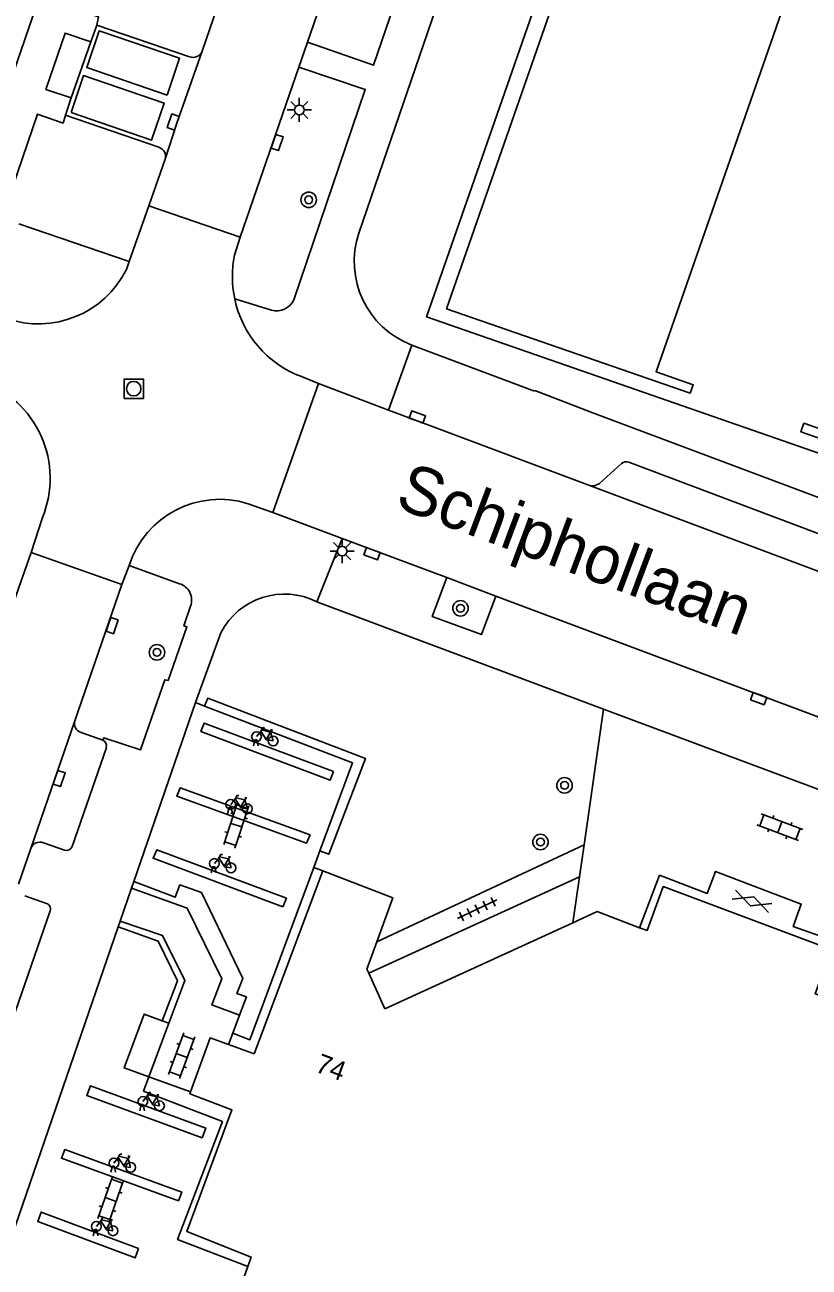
# Model space of a CAD drawing. Extents: x 131000 to 133014, y 396499 to 399001.
# Drawn here: x 131508.8 to 131549.3, y 397969.9 to 398034.1 of the extents above; entities that cross this region are included whole.
import ezdxf

# ---------------------------------------------------------------- set-up
doc = ezdxf.new("R2010")
doc.units = 0
for name, color, linetype in [('gg-afsc-muur', 7, 'Continuous'), ('gg-anno-huisnummerreeks BGT', 7, 'Continuous'), ('gg-anno-openbare ruimte label', 7, 'Continuous'), ('gg-bbg-hoofdgebouw', 7, 'Continuous'), ('gg-knt-trap', 7, 'Continuous'), ('gg-knt-verharding', 7, 'Continuous'), ('gg-knt-verharding nz', 7, 'Continuous'), ('gg-kwrk-kunstwerk', 7, 'Continuous'), ('gt-grn-groengrens', 7, 'Continuous'), ('gt-grn-weggrens', 7, 'Continuous'), ('gt-symb-boom', 7, 'Continuous'), ('gt-symb-fietsenrek', 7, 'Continuous'), ('gt-symb-gesloten verharding', 7, 'Continuous'), ('gt-symb-klinker verharding', 7, 'Continuous'), ('gt-symb-kolk', 7, 'Continuous'), ('gt-symb-lichtmast', 7, 'Continuous'), ('gt-symb-rioolschacht', 7, 'Continuous'), ('gt-symb-tegel verharding', 7, 'Continuous')]:
    doc.layers.add(name, color=color, linetype=linetype)

# ---------------------------------------------------------------- blocks, each defined once
blk = doc.blocks.new('gt0-KOLK')
at = {"layer": 'gt-symb-kolk'}
blk.add_lwpolyline([(0, 0), (0.375, 0), (0.375, 0.4), (-0.375, 0.4), (-0.375, 0), (0, 0)], dxfattribs=at)
blk = doc.blocks.new('gt0-BOOM')
at = {"layer": 'gt-symb-boom'}
for radius in [0.4, 0.2]:
    blk.add_circle((0, 0), radius, dxfattribs=at)
blk = doc.blocks.new('gt0-GESVH1')
at = {"layer": 'gt-symb-gesloten verharding'}
for p, q in [((-0.992, -0.261), (0.008, 0.239)), ((0.008, -0.261), (-0.992, 0.239)), ((0.008, 0.239), (1.008, -0.261)), ((1.008, 0.239), (0.008, -0.261))]:
    blk.add_line(p, q, dxfattribs=at)
blk = doc.blocks.new('gt0-KL1')
at = {"layer": 'gt-symb-klinker verharding'}
for p, q in [((-1.15, 0.3), (1.15, 0.3)), ((-1, -0.3), (-1, 0.3)), ((-0.5, 0.3), (-0.5, 0.45)), ((0, -0.3), (0, 0.3)), ((0.5, 0.3), (0.5, 0.45)), ((1, -0.3), (1, 0.3)), ((-1.15, -0.3), (1.15, -0.3)), ((-0.5, -0.45), (-0.5, -0.3)), ((0.5, -0.45), (0.5, -0.3))]:
    blk.add_line(p, q, dxfattribs=at)
blk = doc.blocks.new('gt0-FREK')
at = {"layer": 'gt-symb-fietsenrek'}
for p, q in [((0.259, 0.762), (0.294, 0.823)), ((0.54, 0.335), (0.259, 0.762)), ((0.294, 0.823), (0.767, 0.714)), ((0.767, 0.714), (0.54, 0.335)), ((0.757, 0.841), (0.866, 0.816)), ((0.767, 0.714), (0.84, 0.822)), ((0.895, 0.252), (0.767, 0.714))]:
    blk.add_line(p, q, dxfattribs=at)
for points in [[(0.036, 0.476), (0.228, 0.708), (0.259, 0.762)], [(0.294, 0.823), (0.36, 0.937), (0.452, 0.935)], [(-0.124, 0), (-0.047, 0.312), (0.053, 0.312), (0.12, 0)], [(0.54, 0.335), (0.555, 0.305), (0.895, 0.252)]]:
    blk.add_lwpolyline(points, dxfattribs=at)
for centre in [(0.036, 0.476), (0.895, 0.252)]:
    blk.add_circle(centre, 0.252, dxfattribs=at)
blk = doc.blocks.new('gt0-LMAST')
at = {"layer": 'gt-symb-lichtmast'}
for p, q in [((-0.182, 0.173), (-0.447, 0.438)), ((-0.005, 0.246), (-0.005, 0.621)), ((0.172, 0.173), (0.437, 0.438)), ((-0.255, -0.004), (-0.63, -0.004)), ((-0.182, -0.181), (-0.447, -0.446)), ((-0.005, -0.254), (-0.005, -0.629)), ((0.437, -0.446), (0.172, -0.181)), ((0.245, -0.004), (0.62, -0.004))]:
    blk.add_line(p, q, dxfattribs=at)
blk.add_circle((-0.005, -0.004), 0.25, dxfattribs=at)
blk = doc.blocks.new('gt0-RS')
at = {"layer": 'gt-symb-rioolschacht'}
blk.add_lwpolyline([(-0.5, -0.5), (0.5, -0.5), (0.5, 0.5), (-0.5, 0.5)], close=True, dxfattribs=at)
blk.add_circle((0, 0), 0.375, dxfattribs=at)
blk = doc.blocks.new('gt0-TEG1')
at = {"layer": 'gt-symb-tegel verharding'}
for p, q in [((-1.125, 0), (1.125, 0)), ((-0.9, -0.25), (-0.9, 0.25)), ((-0.45, -0.25), (-0.45, 0.25)), ((0, -0.25), (0, 0.25)), ((0.45, -0.25), (0.45, 0.25)), ((0.9, -0.25), (0.9, 0.25))]:
    blk.add_line(p, q, dxfattribs=at)

msp = doc.modelspace()

# ---------------------------------------------------------------- linework, layer by layer
at = {"layer": 'gg-afsc-muur'}
for p, q in [((131524.169, 397990.409), (131523.706, 397990.581)), ((131519.522, 397982.014), (131519.31, 397981.431)), ((131515.196, 397979.766), (131517.347, 397978.992))]:
    msp.add_line(p, q, dxfattribs=at)
for points in [[(131523.706, 397990.581), (131520.402, 397981.684), (131519.522, 397982.014)], [(131519.873, 397982.95), (131518.45, 397983.483), (131518.954, 397984.829), (131517.17, 397988.481), (131514.291, 397989.504)], [(131514.41, 397989.849), (131516.543, 397989.043), (131516.795, 397989.676), (131517.906, 397989.28), (131520.047, 397984.853), (131519.725, 397984.079), (131520.226, 397983.892), (131519.873, 397982.95)], [(131515.884, 397982.66), (131516.667, 397984.725), (131515.675, 397986.77), (131513.605, 397987.509)], [(131516.227, 397982.538), (131517.05, 397984.734), (131515.895, 397987.072), (131513.71, 397987.815)], [(131518.998, 397977.465), (131514.917, 397979.022), (131515.196, 397979.766)], [(131518.998, 397977.465), (131516.67, 397971.364), (131520.307, 397969.976)]]:
    msp.add_lwpolyline(points, dxfattribs=at)
at = {"layer": 'gg-bbg-hoofdgebouw'}
for p, q in [((131524.169, 397990.409), (131520.624, 397980.952)), ((131527.385, 397983.281), (131537.09, 397987.723)), ((131526.544, 397985.118), (131527.385, 397983.281)), ((131519.31, 397981.431), (131520.624, 397980.952)), ((131519.68, 397968.22), (131520.307, 397969.976))]:
    msp.add_line(p, q, dxfattribs=at)
for points in [[(131576.382, 398051.629), (131561.483, 398008.695), (131548.869, 398013.09), (131549.021, 398013.525), (131550.938, 398012.858), (131565.581, 398054.87), (131556.029, 398058.194), (131541.387, 398016.183), (131543.304, 398015.516), (131543.154, 398015.081), (131530.571, 398019.441), (131548.058, 398069.613), (131560.71, 398065.232)], [(131524.169, 397990.409), (131527.792, 397989.02), (131526.963, 397986.741)], [(131550.034, 397983.909), (131549.61, 397984.06), (131550.43, 397986.35), (131541.76, 397989.59), (131540.92, 397987.32), (131540.537, 397987.466)], [(131537.09, 397987.723), (131538.35, 397988.3), (131540.537, 397987.466)], [(131526.963, 397986.741), (131526.448, 397985.327), (131526.544, 397985.118)], [(131517.347, 397978.992), (131518.35, 397981.78), (131519.31, 397981.431)], [(131520.307, 397969.976), (131520.48, 397970.46), (131517.15, 397971.77), (131519.48, 397978.06), (131517.31, 397978.89), (131517.347, 397978.992)]]:
    msp.add_lwpolyline(points, dxfattribs=at)
at = {"layer": 'gg-knt-trap'}
for p, q in [((131516.227, 397982.538), (131515.196, 397979.766)), ((131515.884, 397982.66), (131516.227, 397982.538))]:
    msp.add_line(p, q, dxfattribs=at)
msp.add_lwpolyline([(131515.884, 397982.66), (131514.941, 397982.996), (131513.91, 397980.224), (131515.196, 397979.766)], dxfattribs=at)
at = {"layer": 'gg-knt-verharding'}
for p, q in [((131523.376, 398033.202), (131527.976, 398046.549)), ((131526.039, 398023.349), (131533.595, 398045.444)), ((131519.643, 398037.671), (131517.938, 398032.737)), ((131512.497, 398034.094), (131512.188, 398033.22)), ((131517.294, 398032.453), (131512.497, 398034.094)), ((131511.182, 398030.325), (131512.188, 398033.22)), ((131522.938, 398031.913), (131523.376, 398033.202)), ((131519.909, 398023.132), (131522.938, 398031.913)), ((131511.182, 398030.325), (131510.88, 398029.436)), ((131510.88, 398029.436), (131515.703, 398027.778)), ((131516.032, 398027.169), (131515.19, 398024.753)), ((131515.19, 398024.753), (131514.166, 398021.871)), ((131519.909, 398023.132), (131515.19, 398024.753)), ((131508.47, 398023.831), (131514.166, 398021.871)), ((131519.615, 398022.204), (131519.909, 398023.132)), ((131514.166, 398021.871), (131514.03, 398021.474)), ((131521.517, 398019.367), (131519.622, 398019.952)), ((131528.78, 398017.56), (131535.11, 398015.186)), ((131523.957, 398015.58), (131523.069, 398015.934)), ((131521.589, 398008.917), (131523.957, 398015.58)), ((131527.566, 398014.202), (131523.957, 398015.58)), ((131535.124, 398015.215), (131535.11, 398015.186)), ((131527.566, 398014.202), (131529.656, 398013.418)), ((131529.656, 398013.418), (131538.006, 398010.286)), ((131539.981, 398011.508), (131557.264, 398004.998)), ((131520.326, 398009.37), (131521.589, 398008.917)), ((131509.104, 398006.843), (131509.694, 398008.651)), ((131525.17, 398007.58), (131521.589, 398008.917)), ((131530.58, 398005.552), (131525.17, 398007.58)), ((131513.802, 398005.191), (131509.104, 398006.843)), ((131513.802, 398005.191), (131514.165, 398006.182)), ((131514.165, 398006.182), (131516.773, 398005.237)), ((131533.117, 398004.6), (131530.58, 398005.552)), ((131511.371, 397998.149), (131513.802, 398005.191)), ((131523.87, 398004.3), (131538.672, 397998.759)), ((131564.754, 397992.738), (131533.117, 398004.6)), ((131517.595, 397999.098), (131518.912, 398002.708)), ((131514.41, 397989.849), (131517.595, 397999.098)), ((131517.595, 397999.098), (131518.07, 397998.916)), ((131537.668, 397991.754), (131538.672, 397998.759)), ((131558.786, 397991.229), (131538.672, 397998.759)), ((131512.808, 397997.163), (131511.688, 397997.548)), ((131511.233, 397991.662), (131512.993, 397996.783)), ((131508.458, 397989.718), (131509.093, 397991.567)), ((131509.745, 397991.854), (131510.837, 397991.477)), ((131524.024, 397991.437), (131523.706, 397990.581)), ((131526.963, 397986.741), (131537.668, 397991.754)), ((131537.431, 397990.101), (131537.668, 397991.754)), ((131526.544, 397985.118), (131537.431, 397990.101)), ((131537.09, 397987.723), (131537.431, 397990.101)), ((131513.71, 397987.815), (131514.291, 397989.504)), ((131514.291, 397989.504), (131514.41, 397989.849)), ((131509.895, 397988.726), (131508.784, 397989.116)), ((131502.807, 397967.274), (131510.086, 397988.348)), ((131506.376, 397966.521), (131513.605, 397987.509)), ((131513.605, 397987.509), (131513.71, 397987.815)), ((131519.522, 397982.014), (131519.873, 397982.95))]:
    msp.add_line(p, q, dxfattribs=at)
for points in [[(131505.781, 398024.661), (131535.372, 398110.804), (131535.77, 398112.005)], [(131523.376, 398033.202), (131526.794, 398032.025), (131528.885, 398038.175), (131529.133, 398038.09), (131529.788, 398039.94), (131529.708, 398040.51), (131531.395, 398045.399), (131527.976, 398046.549)], [(131512.497, 398034.094), (131512.591, 398034.509), (131511.869, 398034.751)], [(131512.188, 398033.22), (131510.866, 398033.675), (131509.872, 398030.759), (131511.182, 398030.325)], [(131522.674, 398019.891), (131526.364, 398030.761), (131522.938, 398031.913)], [(131510.88, 398029.436), (131510.756, 398029.03), (131509.444, 398029.49), (131507.908, 398024.989)], [(131577.376, 397999.336), (131538.208, 398014.024), (131535.124, 398015.215)], [(131539.593, 398011.444), (131538.468, 398010.412), (131538.247, 398010.311), (131538.006, 398010.286)], [(131507.56, 398002.352), (131508.335, 398004.641), (131509.104, 398006.843)], [(131533.117, 398004.6), (131532.37, 398002.608), (131529.827, 398003.543), (131530.58, 398005.552)], [(131517.345, 398004.084), (131517.001, 398003.066), (131517.159, 398003.011), (131516.181, 398000.241), (131516.011, 398000.278), (131514.765, 397996.651), (131512.857, 397997.282), (131512.808, 397997.163)], [(131518.07, 397998.916), (131525.716, 397995.993), (131524.024, 397991.437)], [(131540.537, 397987.466), (131541.57, 397990.176), (131544.028, 397989.239), (131544.463, 397990.379), (131548.887, 397988.691), (131548.474, 397987.536), (131551.007, 397986.63), (131550.034, 397983.909)]]:
    msp.add_lwpolyline(points, dxfattribs=at)
for centre, radius, start, end in [((131517.472, 398032.922), 0.502, 249.23976, 338.3546), ((131515.555, 398027.305), 0.496, 344.12025, 72.63824), ((131530.41, 398021.875), 4.613, 161.36472, 249.30891), ((131525.002, 398021.095), 5.5, 168.36419, 191.992), ((131509.49, 398023.726), 5.068, 250.61227, 333.61157), ((131525.021, 398021.096), 5.519, 191.96424, 249.28765), ((131521.79, 398020.303), 0.975, 253.72643, 335.00468), ((131504.756, 398010.676), 5.337, 337.70247, 70.7348), ((131539.836, 398011.181), 0.358, 66.0386, 132.69442), ((131518.857, 398004.662), 4.932, 72.67041, 162.04806), ((131516.521, 398004.394), 0.88, 339.39844, 73.37332), ((131522.193, 398001.007), 3.695, 63.00725, 152.59611), ((131511.837, 397998.011), 0.486, 163.46795, 252.15125), ((131512.684, 397996.868), 0.32, 344.66049, 67.25705), ((131509.562, 397991.387), 0.502, 68.57921, 158.93745), ((131510.932, 397991.79), 0.327, 253.15424, 336.92706), ((131509.819, 397988.451), 0.286, 338.97301, 74.64111)]:
    msp.add_arc(centre, radius, start, end, dxfattribs=at)
at = {"layer": 'gg-knt-verharding nz'}
for p, q in [((131538.006, 398010.286), (131557.908, 398002.828)), ((131509.093, 397991.567), (131511.371, 397998.149))]:
    msp.add_line(p, q, dxfattribs=at)
for points in [[(131516.128, 398030.466), (131516.772, 398032.39), (131512.621, 398033.792), (131511.985, 398031.897), (131516.128, 398030.466)], [(131516.032, 398027.169), (131516.638, 398029.018), (131517.938, 398032.737)], [(131511.168, 398029.572), (131511.817, 398031.48), (131515.975, 398030.061), (131515.32, 398028.142), (131511.168, 398029.572)], [(131524.731, 397995.535), (131524.554, 397995.089), (131517.874, 397997.595), (131518.051, 397998.042), (131524.731, 397995.535)], [(131523.515, 397992.268), (131523.337, 397991.828), (131516.633, 397994.256), (131516.812, 397994.695), (131523.515, 397992.268)], [(131522.109, 397988.548), (131522.293, 397988.988), (131515.594, 397991.498), (131515.41, 397991.059), (131522.109, 397988.548)], [(131517.946, 397976.622), (131511.983, 397978.805), (131512.173, 397979.297), (131518.137, 397977.115), (131517.946, 397976.622)], [(131516.726, 397973.365), (131510.675, 397975.558), (131510.843, 397976.009), (131516.894, 397973.816), (131516.726, 397973.365)], [(131514.654, 397970.906), (131514.476, 397970.416), (131509.449, 397972.29), (131509.627, 397972.779), (131514.654, 397970.906)]]:
    msp.add_lwpolyline(points, dxfattribs=at)
at = {"layer": 'gg-kwrk-kunstwerk'}
msp.add_lwpolyline([(131547.5, 398070.579), (131529.533, 398019.028), (131562.012, 398007.726), (131577.196, 398051.346), (131576.382, 398051.629)], dxfattribs=at)
at = {"layer": 'gt-grn-groengrens'}
msp.add_lwpolyline([(131518.07, 397998.916), (131518.227, 397999.327), (131526.376, 397996.211), (131524.483, 397991.261), (131524.024, 397991.437)], dxfattribs=at)
at = {"layer": 'gt-grn-weggrens'}
for p, q in [((131527.566, 398014.202), (131528.78, 398017.56)), ((131523.87, 398004.3), (131525.17, 398007.58))]:
    msp.add_line(p, q, dxfattribs=at)

# ---------------------------------------------------------------- block references
at = {"layer": 'gt-symb-boom'}
for p in [(131523.445, 398025.066), (131531.285, 398003.967), (131515.606, 398001.691), (131536.66, 397994.82), (131535.419, 397991.894)]:
    msp.add_blockref('gt0-BOOM', p, dxfattribs=at)
at = {"layer": 'gt-symb-fietsenrek'}
for p in [(131520.713, 397996.861), (131519.383, 397993.358), (131518.54, 397990.309), (131514.842, 397978.017), (131513.35, 397974.838), (131512.442, 397971.562)]:
    msp.add_blockref('gt0-FREK', p, dxfattribs=at)
at = {"layer": 'gt-symb-gesloten verharding', "rotation": -20.247501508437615}
msp.add_blockref('gt0-GESVH1', (131546.345, 397988.841), dxfattribs=at)
at = {"layer": 'gt-symb-klinker verharding'}
for p, rotation in [((131519.702, 397992.764), 71.87318748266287), ((131547.78, 397992.66), -20.55604522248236), ((131516.884, 397980.865), -110.35496118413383), ((131513.215, 397973.432), 70.96692019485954)]:
    msp.add_blockref('gt0-KL1', p, dxfattribs=dict(at, rotation=rotation))
at = {"layer": 'gt-symb-kolk'}
for p, rotation in [((131516.638, 398029.018), 70.74080013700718), ((131521.629, 398028.09), -109.13162054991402), ((131528.992, 398013.665), -20.354961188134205), ((131526.788, 398006.974), 159.135338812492), ((131513.103, 398003.14), -109.14189013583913), ((131546.757, 397999.492), 159.69875001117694), ((131510.367, 397995.243), -109.10610381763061)]:
    msp.add_blockref('gt0-KOLK', p, dxfattribs=dict(at, rotation=rotation))
at = {"layer": 'gt-symb-lichtmast'}
for p in [(131522.966, 398029.714), (131525.18, 398006.923)]:
    msp.add_blockref('gt0-LMAST', p, dxfattribs=at)
at = {"layer": 'gt-symb-rioolschacht'}
msp.add_blockref('gt0-RS', (131514.406, 398015.31), dxfattribs=at)
at = {"layer": 'gt-symb-tegel verharding', "rotation": -154.9208210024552}
msp.add_blockref('gt0-TEG1', (131532.152, 397988.429), dxfattribs=at)

# ---------------------------------------------------------------- texts
at = {"layer": 'gg-anno-huisnummerreeks BGT'}
msp.add_text('74', height=1, rotation=339.4, dxfattribs=at).set_placement((131523.73, 397980.056))
at = {"layer": 'gg-anno-openbare ruimte label'}
msp.add_text('Schiphollaan', height=2.5, rotation=339.5, dxfattribs=at).set_placement((131527.825, 398009.221))

doc.saveas('drawing.dxf')
